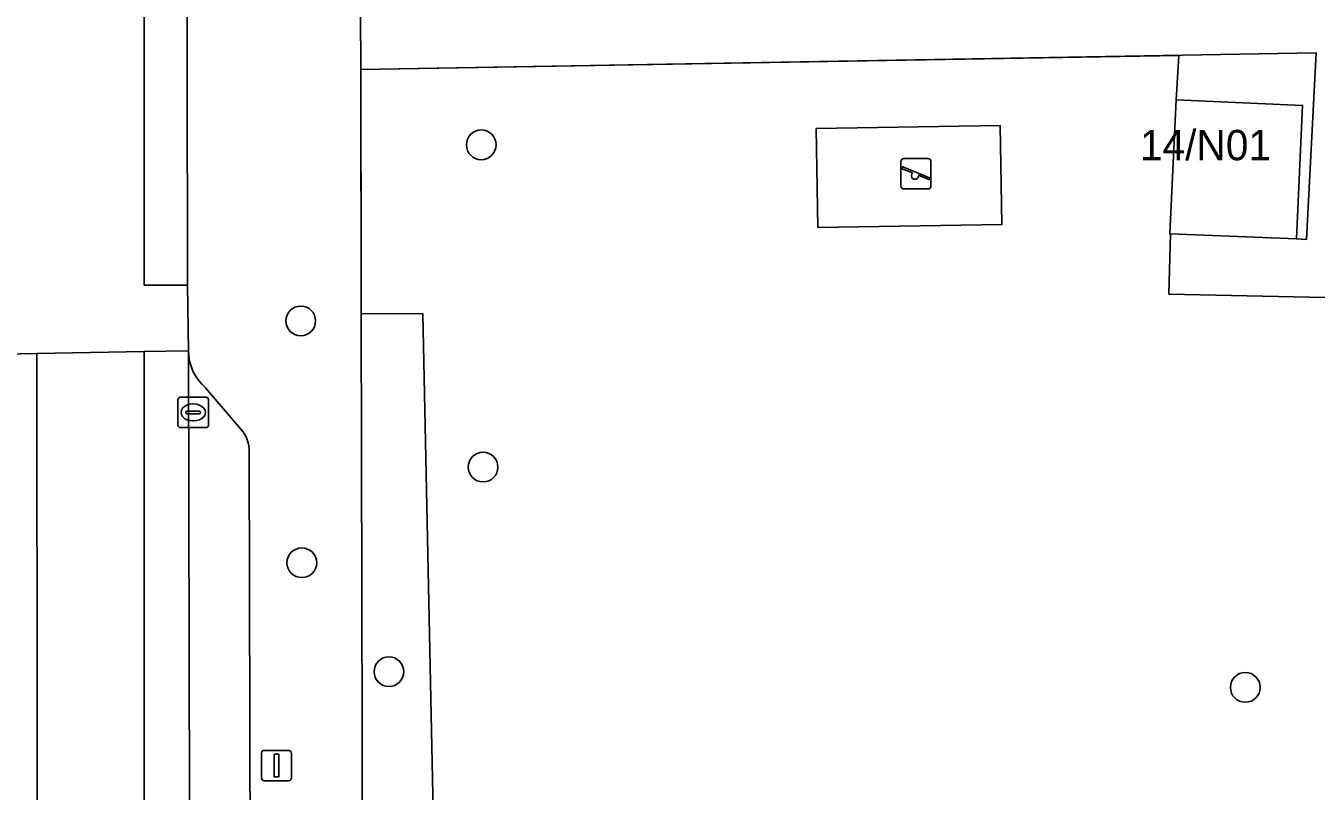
# Model space of a CAD drawing. Extents: x 160732 to 162107, y 387428 to 388479.
# Drawn here: x 161302.41 to 161344.86, y 387780.08 to 387805.26 of the extents above; entities that cross this region are included whole.
import ezdxf

# ---------------------------------------------------------------- set-up
doc = ezdxf.new("R2010")
doc.units = 0
for name, color, linetype in [('IMGEO_Boom', 7, 'Continuous'), ('IMGEO_Groenvoorziening', 7, 'Continuous'), ('IMGEO_Hek', 7, 'Continuous'), ('IMGEO_Kolk', 7, 'Continuous'), ('IMGEO_Lichtmast', 7, 'Continuous'), ('IMGEO_Pand', 7, 'Continuous'), ('IMGEO_Pand_nummerreeks', 7, 'Continuous'), ('IMGEO_Parkeervlak_open', 7, 'Continuous'), ('IMGEO_Rijbaan_lokaal_gesloten', 7, 'Continuous'), ('IMGEO_Rijbaan_lokaal_open', 7, 'Continuous'), ('IMGEO_Speelvoorziening', 7, 'Continuous'), ('IMGEO_Terreindeel_open', 7, 'Continuous'), ('IMGEO_Voetpad_open', 7, 'Continuous')]:
    doc.layers.add(name, color=color, linetype=linetype)

msp = doc.modelspace()

# ---------------------------------------------------------------- linework, layer by layer
at = {"layer": 'IMGEO_Boom'}
for centre in [(161317.395, 387801.343), (161311.456, 387795.55), (161317.454, 387790.743), (161311.492, 387787.595), (161314.357, 387784.012), (161342.529, 387783.496)]:
    msp.add_circle(centre, 0.489, dxfattribs=at)
at = {"layer": 'IMGEO_Groenvoorziening'}
for points in [[(161345.671, 387796.313), (161340.018, 387796.434), (161340.071, 387798.42), (161340.044, 387798.421), (161340.255, 387802.818), (161344.41, 387802.638), (161344.212, 387798.245), (161344.541, 387798.231), (161344.864, 387804.364), (161313.428, 387803.815), (161313.444, 387797.029), (161313.447, 387795.789), (161315.476, 387795.778), (161315.849, 387777.856), (161320.221, 387772.652), (161384.276, 387770.134)], [(161384.267, 387769.934), (161384.276, 387770.134), (161320.221, 387772.652), (161315.849, 387777.856), (161315.476, 387795.778), (161313.447, 387795.789), (161313.499, 387772.809)]]:
    msp.add_lwpolyline(points, dxfattribs=at)
msp.add_lwpolyline([(161334.52, 387798.723), (161328.469, 387798.618), (161328.412, 387801.876), (161334.463, 387801.982)], close=True, dxfattribs=at)
at = {"layer": 'IMGEO_Hek'}
for points in [[(161340.338, 387804.285), (161313.428, 387803.815), (161313.447, 387795.789)], [(161340.255, 387802.818), (161340.338, 387804.285)], [(161315.476, 387795.778), (161313.447, 387795.789)], [(161315.849, 387777.856), (161315.476, 387795.778)]]:
    msp.add_lwpolyline(points, dxfattribs=at)
at = {"layer": 'IMGEO_Kolk'}
for p, q in [((161307.418, 387792.114), (161307.418, 387792.966)), ((161307.493, 387793.04), (161308.345, 387793.04)), ((161308.419, 387792.966), (161308.419, 387792.114)), ((161307.677, 387792.534), (161307.677, 387792.546)), ((161307.72, 387792.583), (161308.118, 387792.583)), ((161307.906, 387792.82), (161307.931, 387792.82)), ((161308.161, 387792.546), (161308.161, 387792.534)), ((161308.115, 387792.497), (161307.717, 387792.497)), ((161307.929, 387792.26), (161307.904, 387792.26)), ((161308.345, 387792.04), (161307.493, 387792.04))]:
    msp.add_line(p, q, dxfattribs=at)
for points in [[(161307.418, 387792.114), (161307.418, 387792.966)], [(161307.493, 387793.04), (161308.345, 387793.04)], [(161308.419, 387792.966), (161308.419, 387792.114)], [(161308.345, 387792.04), (161307.493, 387792.04)]]:
    msp.add_lwpolyline(points, dxfattribs=at)
for centre, radius, start, end in [((161307.495, 387792.964), 0.0765, 91.552, 178.448), ((161307.495, 387792.964), 0.0765, 91.552, 178.448), ((161308.343, 387792.964), 0.0765, 1.552, 88.448), ((161308.343, 387792.964), 0.0765, 1.552, 88.448), ((161307.717, 387792.543), 0.0403, 85.8775, 175.7526), ((161308.122, 387792.545), 0.0386, 1.7309, 96.639), ((161307.495, 387792.116), 0.0765, 181.552, 268.448), ((161307.495, 387792.116), 0.0765, 181.552, 268.448), ((161307.714, 387792.533), 0.0366, 178.938, 274.7102), ((161308.118, 387792.54), 0.043, 264.8664, 352.4533), ((161308.343, 387792.116), 0.0765, 271.552, 358.448), ((161308.343, 387792.116), 0.0765, 271.552, 358.448)]:
    msp.add_arc(centre, radius, start, end, dxfattribs=at)
for centre, major_axis, ratio, start_param, end_param in [((161307.905, 387792.54), (-0.387, 0.002), 0.722429, 4.712389, 7.853982), ((161307.93, 387792.54), (-0.39, 0.002), 0.717154, 1.570796, 4.712389)]:
    msp.add_ellipse(centre, major_axis=major_axis, ratio=ratio, start_param=start_param, end_param=end_param, dxfattribs=at)
at = {"layer": 'IMGEO_Lichtmast'}
for p, q in [((161310.163, 387780.524), (161310.163, 387781.324)), ((161310.163, 387781.324), (161310.163, 387780.524)), ((161310.263, 387781.424), (161311.053, 387781.424)), ((161311.053, 387781.424), (161310.263, 387781.424)), ((161311.153, 387781.324), (161311.153, 387780.524)), ((161311.153, 387780.524), (161311.153, 387781.324)), ((161311.053, 387780.424), (161310.263, 387780.424)), ((161310.263, 387780.424), (161311.053, 387780.424))]:
    msp.add_line(p, q, dxfattribs=at)
msp.add_lwpolyline([(161310.583, 387781.299), (161310.733, 387781.299), (161310.733, 387780.549), (161310.583, 387780.549), (161310.583, 387781.299)], dxfattribs=at)
for centre, start, end in [((161310.263, 387781.324), 90, 180), ((161310.263, 387781.324), 90, 180), ((161311.053, 387781.324), 0, 90), ((161311.053, 387781.324), 360, 90), ((161310.263, 387780.524), 180, 270), ((161310.263, 387780.524), 180, 270), ((161311.053, 387780.524), 270, 0), ((161311.053, 387780.524), 270, 0)]:
    msp.add_arc(centre, 0.1, start, end, dxfattribs=at)
at = {"layer": 'IMGEO_Pand'}
msp.add_lwpolyline([(161344.41, 387802.638), (161340.255, 387802.818), (161340.044, 387798.421), (161340.071, 387798.42), (161344.212, 387798.245)], close=True, dxfattribs=at)
at = {"layer": 'IMGEO_Parkeervlak_open'}
for points in [[(161307.76, 387794.57), (161307.81, 387774.634)], [(161309.484, 387791.991), (161308.328, 387793.348)], [(161309.791, 387777.841), (161309.764, 387791.231)]]:
    msp.add_lwpolyline(points, dxfattribs=at)
for centre, radius, start, end in [((161309.38, 387794.58), 1.62, 180.3565, 229.5026), ((161308.684, 387791.265), 1.08, 358.2103, 42.2394)]:
    msp.add_arc(centre, radius, start, end, dxfattribs=at)
at = {"layer": 'IMGEO_Rijbaan_lokaal_gesloten'}
msp.add_lwpolyline([(161307.735, 387796.726), (161307.695, 387818.838), (161306.291, 387818.834), (161306.309, 387796.724)], close=True, dxfattribs=at)
for points in [[(161302.799, 387769.011), (161302.774, 387794.477), (161301.166, 387794.444), (161301.317, 387769.01)], [(161306.309, 387771.922), (161306.309, 387794.549), (161302.774, 387794.477), (161302.799, 387769.011)], [(161307.81, 387774.634), (161307.76, 387794.57), (161306.309, 387794.549), (161306.309, 387771.922)]]:
    msp.add_lwpolyline(points, dxfattribs=at)
at = {"layer": 'IMGEO_Rijbaan_lokaal_open'}
msp.add_lwpolyline([(161301.123, 387801.736), (161301.166, 387794.444), (161302.774, 387794.477), (161306.309, 387794.549), (161307.76, 387794.57), (161307.735, 387796.726), (161306.309, 387796.724), (161306.291, 387818.834)], dxfattribs=at)
at = {"layer": 'IMGEO_Speelvoorziening'}
for p, q in [((161331.199, 387799.99), (161331.199, 387800.79)), ((161331.199, 387800.79), (161331.199, 387799.99)), ((161331.268, 387800.615), (161332.144, 387800.262)), ((161331.299, 387800.89), (161332.089, 387800.89)), ((161332.089, 387800.89), (161331.299, 387800.89)), ((161332.189, 387800.79), (161332.189, 387799.99)), ((161332.189, 387799.99), (161332.189, 387800.79)), ((161331.582, 387800.418), (161331.243, 387800.555)), ((161332.12, 387800.202), (161331.78, 387800.339)), ((161332.089, 387799.89), (161331.299, 387799.89)), ((161331.299, 387799.89), (161332.089, 387799.89))]:
    msp.add_line(p, q, dxfattribs=at)
for centre, radius, start, end in [((161331.299, 387800.79), 0.1, 90, 180), ((161331.299, 387800.79), 0.1, 90, 180), ((161331.256, 387800.585), 0.0327, 68.078, 248.078), ((161332.089, 387800.79), 0.1, 0, 90), ((161332.089, 387800.79), 0.1, 360, 90), ((161331.661, 387800.328), 0.12, 130.9928, 5.1632), ((161332.132, 387800.232), 0.0327, 248.078, 68.078), ((161331.299, 387799.99), 0.1, 180, 270), ((161331.299, 387799.99), 0.1, 180, 270), ((161332.089, 387799.99), 0.1, 270, 0), ((161332.089, 387799.99), 0.1, 270, 0)]:
    msp.add_arc(centre, radius, start, end, dxfattribs=at)
at = {"layer": 'IMGEO_Terreindeel_open'}
msp.add_lwpolyline([(161334.463, 387801.982), (161328.412, 387801.876), (161328.469, 387798.618), (161334.52, 387798.723)], close=True, dxfattribs=at)
at = {"layer": 'IMGEO_Voetpad_open'}
for points in [[(161310.007, 387768.389), (161313.499, 387772.809), (161313.447, 387795.789), (161313.444, 387797.029), (161313.428, 387803.815), (161313.424, 387805.692), (161313.414, 387809.897), (161313.401, 387815.689), (161313.376, 387826.59), (161314.518, 387826.595), (161331.601, 387826.616), (161331.587, 387828.555), (161327.619, 387828.546), (161315.519, 387828.519), (161315.359, 387899.377)], [(161307.654, 387841.577), (161307.642, 387841.447), (161307.678, 387821.238), (161307.695, 387818.838), (161307.735, 387796.726), (161307.76, 387794.57)], [(161313.424, 387805.692), (161313.428, 387803.815), (161344.864, 387804.364), (161344.541, 387798.231), (161344.212, 387798.245), (161340.071, 387798.42), (161340.018, 387796.434), (161345.671, 387796.313), (161346.508, 387796.295), (161346.854, 387804.361), (161372.791, 387804.823), (161379.57, 387804.496), (161385.757, 387804.197)], [(161308.328, 387793.348), (161309.484, 387791.991)], [(161309.764, 387791.231), (161309.791, 387777.841)]]:
    msp.add_lwpolyline(points, dxfattribs=at)
for centre, radius, start, end in [((161309.38, 387794.58), 1.62, 180.3565, 229.5026), ((161308.684, 387791.265), 1.08, 358.2103, 42.2394)]:
    msp.add_arc(centre, radius, start, end, dxfattribs=at)

# ---------------------------------------------------------------- texts
at = {"layer": 'IMGEO_Pand_nummerreeks'}
msp.add_text('14/N01', height=1, dxfattribs=at).set_placement((161339.063, 387800.834))

doc.saveas('drawing.dxf')
